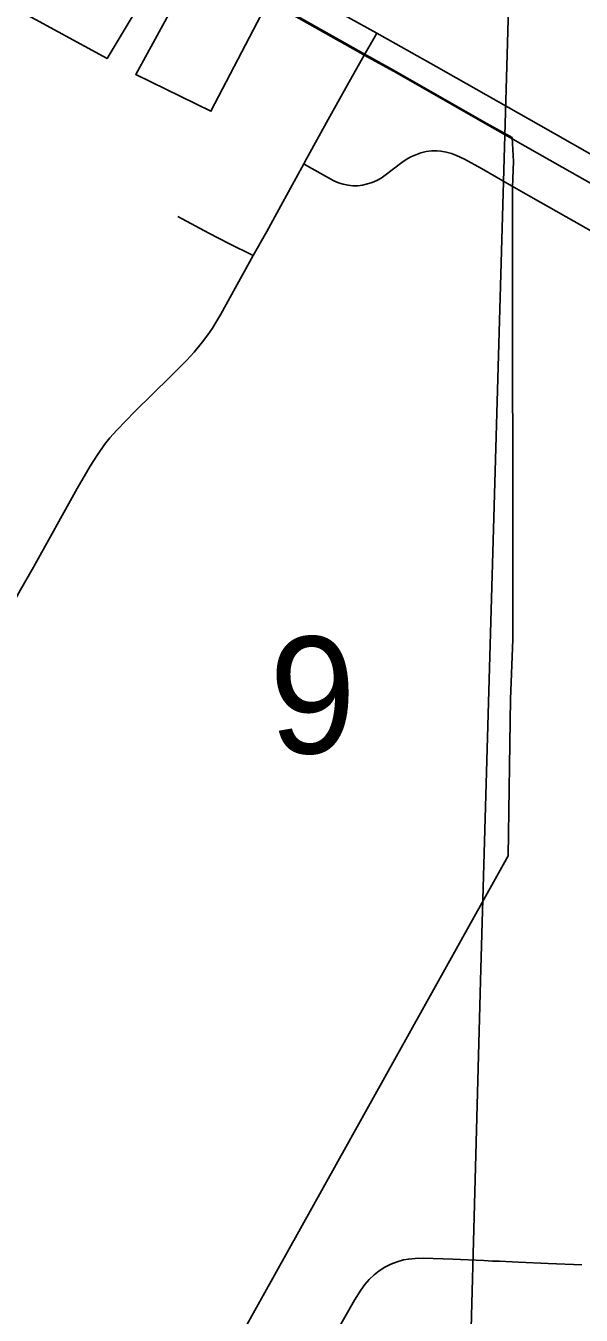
# Model space of a CAD drawing. Extents: x 0 to 34, y 0 to 22.
# Drawn here: x 4.7772 to 4.9766, y 16.2709 to 16.7333 of the extents above; entities that cross this region are included whole.
import ezdxf

# ---------------------------------------------------------------- set-up
doc = ezdxf.new("R2010")
doc.units = 0
for name, color, linetype in [('GM_X_City_Street', 7, 'Continuous'), ('GM_X_Corporation', 7, 'Continuous'), ('GM_X_Minor_River', 7, 'Continuous'), ('GM_X_Section_Text', 7, 'Continuous'), ('GM_X_Township_Road', 7, 'Continuous'), ('GM_X_US_Route', 7, 'Continuous')]:
    doc.layers.add(name, color=color, linetype=linetype)

msp = doc.modelspace()

# ---------------------------------------------------------------- linework, layer by layer
at = {"layer": 'GM_X_City_Street'}
msp.add_lwpolyline([(4.83184, 16.66487), (4.84286, 16.65898), (4.85007, 16.65523), (4.85886, 16.65092)], dxfattribs=at)
at = {"layer": 'GM_X_Corporation'}
for points in [[(4.82227, 16.74796), (4.80637, 16.72156), (4.77127, 16.74073), (4.66882, 16.55752), (4.621, 16.47143), (4.5316, 16.56307), (4.4749, 16.62724), (4.48154, 16.63636), (4.49641, 16.65267), (4.51157, 16.67039), (4.53612, 16.68634), (4.56168, 16.70266), (4.60387, 16.71131), (4.6901, 16.72318), (4.73131, 16.79807)], [(4.80944, 16.18301), (4.95035, 16.43559), (4.95117, 16.49179), (4.95205, 16.51323), (4.95195, 16.67541), (4.95228, 16.68465), (4.95173, 16.69321), (4.94267, 16.69829), (4.90915, 16.71741), (4.89846, 16.72335), (4.86448, 16.74243), (4.84364, 16.70262), (4.81667, 16.71584), (4.8313, 16.7425)]]:
    msp.add_lwpolyline(points, dxfattribs=at)
at = {"layer": 'GM_X_Minor_River'}
msp.add_lwpolyline([(4.98588, 17.76947), (4.9787, 17.56607), (4.96999, 17.29932), (4.96524, 17.16538), (4.95657, 16.93205), (4.9509, 16.75638), (4.94055, 16.39518), (4.9347, 16.1774), (4.93025, 15.92165), (4.9265, 15.72131), (4.92336, 15.4796), (4.92222, 15.27619), (4.92282, 15.17713), (4.92051, 14.91302), (4.91908, 14.60032), (4.91777, 14.44208)], dxfattribs=at)
at = {"layer": 'GM_X_Township_Road'}
for points in [[(4.89869, 16.7228), (4.9021, 16.72878), (4.90315, 16.73061)], [(4.87701, 16.68374), (4.87801, 16.68554), (4.88574, 16.69966), (4.8927, 16.71208), (4.89869, 16.7228)], [(4.87701, 16.68374), (4.878, 16.68319), (4.8878, 16.67771), (4.88943, 16.67703), (4.89114, 16.6765), (4.89288, 16.67613), (4.89462, 16.67593), (4.89637, 16.67594), (4.89811, 16.67616), (4.89983, 16.67656), (4.90152, 16.67713), (4.90316, 16.67784), (4.90473, 16.67869), (4.90623, 16.67967), (4.91214, 16.68422), (4.91373, 16.6853), (4.91542, 16.68626), (4.9172, 16.68707), (4.91904, 16.68772), (4.92095, 16.68818), (4.92289, 16.68843), (4.92486, 16.68847), (4.92618, 16.68837), (4.92811, 16.68803), (4.92998, 16.68749), (4.93179, 16.68683), (4.93468, 16.68547), (4.94072, 16.68215), (4.95154, 16.67595), (4.95241, 16.67544)], [(4.85886, 16.65092), (4.8637, 16.6595), (4.86872, 16.66873), (4.87701, 16.68374)], [(4.95241, 16.67544), (4.96202, 16.66991), (4.9739, 16.66319), (4.98365, 16.65777), (4.99444, 16.65162), (5.00526, 16.64554), (5.01807, 16.63832), (5.01928, 16.63763)], [(4.76061, 16.50483), (4.76281, 16.50882), (4.76742, 16.51693), (4.77532, 16.53104), (4.77993, 16.53915), (4.79571, 16.56739), (4.80037, 16.57543), (4.80267, 16.57907), (4.80549, 16.5831), (4.80738, 16.5855), (4.80984, 16.58825), (4.81629, 16.59493), (4.82918, 16.60754), (4.83493, 16.61327), (4.8376, 16.61622), (4.84066, 16.61994), (4.84249, 16.62251), (4.84418, 16.62489), (4.8458, 16.62744), (4.84719, 16.62987), (4.85886, 16.65092)], [(4.88782, 16.26334), (4.89523, 16.27628), (4.89749, 16.27994), (4.8989, 16.28189), (4.90047, 16.28371), (4.90221, 16.28537), (4.90408, 16.28685), (4.90609, 16.28814), (4.90822, 16.28921), (4.91046, 16.29008), (4.91277, 16.29072), (4.91452, 16.29105), (4.91692, 16.29128), (4.91995, 16.29133), (4.93051, 16.29104), (4.94166, 16.29054), (4.94476, 16.29036), (4.94723, 16.2903), (4.95407, 16.28998), (4.96464, 16.28942), (4.97673, 16.28904)]]:
    msp.add_lwpolyline(points, dxfattribs=at)
at = {"layer": 'GM_X_US_Route'}
for points in [[(4.83978, 16.76625), (4.85779, 16.75608), (4.88111, 16.743), (4.90315, 16.73061)], [(4.8647, 16.74187), (4.8975, 16.72346), (4.89869, 16.7228), (4.90937, 16.71686), (4.9429, 16.69773), (4.95196, 16.69266)], [(4.90315, 16.73061), (4.92445, 16.71865), (4.96125, 16.69787), (4.98558, 16.68404), (5.0072, 16.67176), (5.03122, 16.65823)], [(4.95196, 16.69266), (4.96977, 16.68256), (5.02177, 16.6532), (5.02669, 16.65043), (5.03086, 16.64811), (5.08473, 16.61815), (5.13902, 16.58785), (5.19559, 16.55615), (5.2112, 16.54675), (5.21536, 16.54424)]]:
    msp.add_lwpolyline(points, dxfattribs=at)

# ---------------------------------------------------------------- texts
at = {"layer": 'GM_X_Section_Text'}
msp.add_text('9', height=0.04186, rotation=0, dxfattribs=at).set_placement((4.86458, 16.47238))

doc.saveas('drawing.dxf')
